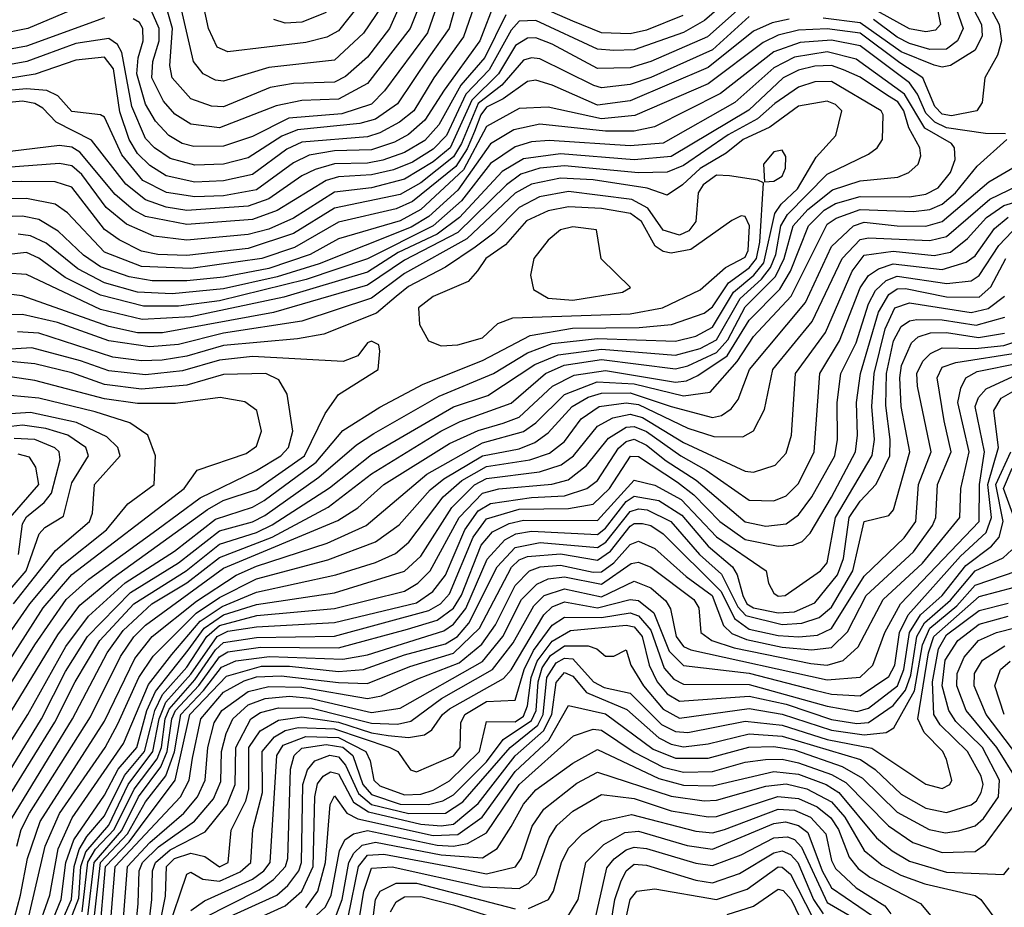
# Model space of a CAD drawing. Extents: x 501367 to 657802, y 482273 to 547541.
# Tile 450 of 656: x 567408 to 569806, y 527196 to 529357. Entities that reach past the tile are written whole.
import ezdxf

# ---------------------------------------------------------------- set-up
doc = ezdxf.new("R2010")
doc.units = 0

msp = doc.modelspace()

# ---------------------------------------------------------------- linework, layer by layer
at = {"layer": '0CON20XD'}
for points in [[(568400.1, 529539.9), (568308.9, 529335), (568255, 529265.5), (568201.8, 529218.2), (568175, 529204.9), (568075, 529201.2), (568018.4, 529191.6), (567905, 529144.3), (567875, 529146.4), (567825, 529164.1), (567779.3, 529215), (567774.2, 529245), (567780.2, 529335), (567745, 529461.1)], [(569651.4, 529491.4), (569705.9, 529335), (569692.4, 529305), (569665, 529285.3), (569625, 529284.1), (569575, 529299), (569545, 529313.8), (569487.3, 529357.3)], [(569622.9, 529485), (569650.7, 529345), (569638.7, 529331.3), (569615, 529326.8), (569575, 529334.3), (569497.4, 529377.4)], [(569165, 529432.6), (569075.6, 529354.4), (569024.9, 529325.1), (568905, 529283), (568855, 529281.9), (568815, 529285.1), (568665, 529354.7), (568625, 529353.2), (568605, 529330.8), (568551.8, 529235), (568495, 529175), (568447.6, 529075), (568415, 529041.1), (568365, 529009.8), (568318.7, 528991.3), (568265, 528979.2), (568185, 528974.2), (568155, 528965.3), (568035, 528892.3), (567975, 528870.3), (567815, 528858.3), (567715, 528877.6), (567685, 528893.8), (567641.2, 528931.2), (567555, 529034.4), (567535, 529046), (567505, 529050.2), (567385, 529036.1)], [(568400.4, 529439.6), (568358.8, 529335), (568255, 529201.5), (568185, 529162.8), (568095, 529160), (568032.8, 529147.2), (567895, 529093.7), (567825, 529102.4), (567786.3, 529126.3), (567758.6, 529158.6), (567729.7, 529215), (567732.2, 529255), (567747.7, 529305), (567748.1, 529335), (567722.8, 529392.8)], [(567615, 529361.2), (567425, 529292.4), (567345, 529277.3), (567255, 529282.9), (567135, 529300.5), (566985, 529305.3), (566956.1, 529316.1), (566929.8, 529335), (566919, 529355), (566903.3, 529425)], [(567615, 529414.6), (567427.8, 529335), (567355, 529320.9), (567265, 529325.9), (567135, 529346.2), (566995, 529353.5), (566965, 529370.5)], [(568527.3, 529425), (568489.4, 529315), (568417, 529215), (568368, 529135), (568333.2, 529106.8), (568285, 529081.1), (568255, 529071.2), (568095, 529058.4), (568058.8, 529041.2), (567975, 528979.5), (567905, 528964), (567835, 528961.2), (567765, 528976.9), (567725, 529001.5), (567695, 529030.9), (567674.7, 529065), (567652, 529132), (567636.7, 529236.7), (567615, 529265.6), (567545, 529258.3), (567446, 529224), (567345, 529207.9)], [(568475.8, 529414.2), (568454.2, 529335), (568405, 529265.4), (568328, 529152), (568275, 529114.5), (568236.4, 529103.6), (568085, 529088.3), (568046.6, 529073.4), (567965, 529020.5), (567905, 529004.7), (567835, 529002.5), (567775, 529018.8), (567736.2, 529045), (567715, 529067.5), (567681.2, 529145), (567657.1, 529277.1), (567646.6, 529296.6), (567625, 529310.5), (567545, 529298.5), (567425.9, 529255), (567345, 529240.2)], [(569751.4, 529425), (569793.8, 529345), (569799, 529305), (569789.5, 529270.5), (569758.4, 529215), (569751.7, 529155), (569739.4, 529135), (569677.2, 529122.8), (569655, 529126.5), (569636.9, 529145), (569607.6, 529215), (569551.4, 529251.4), (569455, 529323.8), (569375, 529334.3), (569305, 529330.9), (569255, 529319.2), (569218.9, 529301.1), (569085, 529200.5), (568906.3, 529123.7), (568825, 529115.1), (568695, 529143.9), (568625, 529140.8), (568545, 529096.5), (568488.8, 528991.2), (568385, 528894.8), (568335, 528867.4), (568185, 528823.4), (568115.3, 528784.7), (568015, 528751.3), (567905, 528729.6), (567815, 528720.6), (567730.8, 528720.8), (567675, 528730.7), (567605.4, 528755.4), (567563.5, 528783.5), (567502, 528842), (567455, 528870.2), (567415, 528878.3), (567365, 528876.9)], [(568436, 529425), (568401.5, 529325), (568296.8, 529183.2), (568265, 529151.2), (568192.6, 529127.4), (568063.4, 529116.6), (567975, 529072.1), (567905, 529048.8), (567832.2, 529047.8), (567804.1, 529055), (567771.5, 529075), (567739.4, 529109.4), (567715, 529150.7), (567693.6, 529225), (567696.5, 529263.5), (567708.8, 529305), (567708.5, 529335), (567700, 529350), (567685, 529358.4)], [(568260.5, 529425), (568185, 529329.5), (568156.2, 529313.8), (568105, 529300.8), (567915, 529278.4), (567889.6, 529289.6), (567868, 529335), (567851.2, 529415)], [(569709.1, 529425), (569750.3, 529345), (569752.4, 529317.6), (569735, 529282.3), (569674.7, 529245.3), (569655, 529241.4), (569635, 529245.8), (569555, 529278.6), (569455, 529349.3), (569365, 529360)], [(568567.3, 529405), (568528.8, 529305), (568441.8, 529185), (568395, 529112.4), (568355, 529077.2), (568321.4, 529058.6), (568265, 529039.5), (568175, 529037.5), (568113.5, 529026.5), (568075, 529008.5), (567985, 528942.5), (567905, 528928.1), (567835, 528925.1), (567765.8, 528935.8), (567708.4, 528965), (567657.4, 529027.4), (567615, 529119.3), (567605, 529125.3), (567535, 529133.1), (567501.3, 529171.3), (567474.5, 529184.5), (567425, 529188.5), (567325, 529179.1)], [(569185, 529405.5), (569083, 529315), (568945, 529254.7), (568895, 529239.4), (568815, 529238), (568705, 529297.1), (568665, 529312.4), (568645, 529311.8), (568615.8, 529294.2), (568574.2, 529225), (568509.1, 529160.9), (568456.4, 529045), (568415, 529010.3), (568345, 528968.2), (568265, 528947.7), (568175, 528936.6), (568075, 528873.1), (568015, 528846.5), (567965, 528833.9), (567815, 528820.3), (567735, 528829.8), (567668.8, 528858.8), (567619.1, 528899.1), (567559.6, 528979.6), (567535, 529000.5), (567505, 529006.2), (567375, 528996.8)], [(568290.3, 529389.7), (568245.8, 529324.2), (568175, 529257.9), (568015, 529240.1), (567905, 529207.1), (567885, 529209.1), (567855.1, 529225.1), (567831.9, 529255), (567797.4, 529402.6)], [(569023.4, 529366.6), (568935, 529331.1), (568895, 529322.5), (568825, 529324.5), (568755, 529353.4), (568655, 529397)], [(568591.8, 529368.2), (568540.9, 529265), (568482.5, 529197.5), (568428.9, 529101.1), (568395, 529062.9), (568345, 529033.2), (568292.4, 529015), (568255, 529007.6), (568175, 529005.6), (568128, 528992), (568095, 528976.2), (568015, 528920.4), (567965, 528902.9), (567815, 528892.4), (567765, 528900.3), (567715, 528917.8), (567666.6, 528956.6), (567583.4, 529063.4), (567497, 529107), (567465, 529141.1), (567445, 529152.7), (567415, 529158), (567325, 529149.7)], [(569185, 529364.3), (569095, 529283.4), (568945, 529216.1), (568895, 529198.8), (568825, 529190.7), (568806.2, 529196.2), (568675, 529261.5), (568655, 529264.1), (568635, 529257.8), (568582.4, 529197.6), (568525, 529152.3), (568484.5, 529055), (568465, 529022.8), (568385, 528959.5), (568335, 528931.5), (568175, 528898.2), (568075, 528835.8), (567965, 528799.3), (567815, 528782.7), (567745, 528784.9), (567705, 528793.3), (567650.4, 528820.4), (567615, 528845.7), (567535, 528948.6), (567495, 528962), (567412.6, 528962.6), (567345, 528961.2)], [(568155, 529373.9), (568095, 529350.5), (568055, 529348.3), (568027.5, 529357.5)], [(569281.8, 529358.2), (569241, 529349), (569195, 529328.6), (569085, 529240), (568895, 529159.3), (568815, 529148.4), (568705, 529197.6), (568665, 529209.8), (568645, 529206.4), (568585.9, 529164.1), (568545, 529143.7), (568531.3, 529125), (568515.8, 529084.2), (568498.1, 529041.9), (568470.4, 528999.6), (568365, 528914.3), (568325, 528896.2), (568185, 528863.9), (568077.9, 528802.1), (567998.2, 528775), (567825, 528751.2), (567705, 528756.1), (567615, 528790.6), (567525, 528886.3), (567495, 528907.2), (567425, 528921.5), (567305, 528918.8)], [(569808.7, 529078.7), (569760.2, 529079.8), (569665, 529093.5), (569636.9, 529106.9), (569615, 529129.2), (569595, 529175.1), (569575, 529202.6), (569455, 529293.3), (569385, 529306.7), (569309, 529301), (569245, 529278.3), (569115, 529176.6), (568954.2, 529095.8), (568904.4, 529085.6), (568835, 529085.4), (568675, 529102), (568611.4, 529088.6), (568555, 529054.1), (568475, 528941.9), (568405, 528877.7), (568361.4, 528851.4), (568137.4, 528762.6), (568035, 528730.3), (567905, 528701.3), (567779.3, 528689.3), (567695, 528693.5), (567615, 528715.9), (567550.2, 528750.2), (567472.8, 528812.8), (567435, 528830.7), (567405, 528834.7)], [(567401, 527345), (567411.9, 527385), (567432.2, 527425), (567580.8, 527659.2), (567653.9, 527806.1), (567686, 527854), (567715, 527882.9), (567905, 528021.6), (568182.8, 528137.2), (568231.4, 528168.6), (568295.2, 528225), (568455.3, 528324.7), (568525, 528356.9), (568585.5, 528374.5), (568625, 528389.2), (568705.7, 528464.3), (568758.4, 528491.6), (568835, 528503), (569005.6, 528474.4), (569032.3, 528477.7), (569059.7, 528490.3), (569131.5, 528538.5), (569185, 528625.4), (569259.1, 528700.9), (569285.2, 528744.8), (569328.9, 528855), (569367.3, 528892.7), (569395, 528908.8), (569455, 528926.1), (569575, 528925.3), (569615, 528932.1), (569645, 528947.1), (569674.9, 528985), (569686.3, 529016.3), (569684.4, 529045), (569677.1, 529055), (569612.2, 529092.2), (569563, 529175), (569445, 529260.8), (569375, 529278.1), (569295, 529265.6), (569245, 529239.3), (569149.5, 529155), (568975, 529056.4), (568895, 529049.2), (568697.6, 529062.4), (568655, 529059.1), (568615, 529047.5), (568555, 529006.5), (568484, 528916), (568415.3, 528855), (568255, 528774.3), (568105.8, 528724.2), (567895, 528671.9), (567795, 528659.5), (567709.5, 528659.5), (567605, 528686), (567519.3, 528729.3), (567455, 528776.1), (567425, 528789.6), (567330.4, 528779.6)], [(567388.5, 527411.5), (567536.9, 527655), (567621.1, 527815), (567660.4, 527869.6), (567730, 527935), (567815, 527985.8), (567895, 528047.5), (568023.5, 528096.6), (568159.9, 528170.1), (568265, 528251.4), (568434.1, 528355), (568481.3, 528378.7), (568605, 528423.5), (568688.9, 528495), (568734.2, 528515.8), (568825, 528529.1), (569005, 528506.4), (569035, 528513.9), (569105, 528546.6), (569132.5, 528577.5), (569175, 528657.5), (569248.6, 528731.4), (569269.7, 528775), (569291.9, 528855), (569327.5, 528895), (569387.5, 528942.5), (569455, 528964.7), (569546.4, 528973.6), (569573.6, 528985), (569596.1, 529005), (569602.9, 529025), (569600, 529045), (569573.5, 529093.5), (569561.2, 529135), (569546.4, 529156.4), (569521.9, 529171.9), (569455, 529216.4), (569414.8, 529234.8), (569385, 529245.1), (569345, 529243.6), (569305, 529233.8), (569267.8, 529215), (569183.9, 529136.1), (568995, 529024), (568905, 529015.9), (568725, 529030.3), (568635, 529017.9), (568583.2, 528986.8), (568479.6, 528875), (568425.3, 528834.7), (568330.1, 528789.9), (568255, 528742.2), (568051.2, 528681.2), (567825, 528632.9), (567706.6, 528626.6), (567605, 528651), (567425, 528736.3), (567375, 528739.5)], [(567375.5, 527455), (567493.6, 527646.4), (567543.4, 527745), (567603.1, 527845), (567686.6, 527935), (567813.8, 528015), (567895, 528079.8), (567985, 528108.5), (568023.1, 528126.9), (568162.6, 528217.4), (568265, 528298.1), (568464.4, 528414.4), (568548, 528442), (568662.9, 528517.1), (568719.3, 528540.7), (568825, 528554.3), (569005, 528540.3), (569065, 528556.3), (569105, 528577.6), (569162.4, 528677.6), (569215, 528725.1), (569236.5, 528753.5), (569249.4, 528785), (569262, 528855), (569277.9, 528882.1), (569375, 528980.8), (569475, 529029), (569496.5, 529045), (569509.7, 529065), (569511.4, 529125), (569506.3, 529135), (569385, 529205.8), (569345, 529205.1), (569305, 529192.2), (569247, 529153), (569204.8, 529115.2), (569133.9, 529076.1), (569025, 529001.5), (568985, 528985.3), (568915, 528983.9), (568735, 529000.9), (568674.8, 528995.2), (568629, 528981), (568593.6, 528955), (568475, 528838.6), (568345, 528771), (568255, 528710.2), (568026.3, 528643.7), (567756, 528594), (567695, 528594.6), (567625, 528610.1), (567414.3, 528684.3), (567355, 528691.7)], [(567341.2, 527458.8), (567461.7, 527655), (567520, 527770), (567573.7, 527855), (567678.1, 527961.9), (567795, 528034.4), (567895, 528112.6), (567975, 528134.3), (568005, 528149.5), (568136.9, 528243.1), (568228.6, 528321.4), (568270.5, 528349.5), (568429.6, 528440.4), (568562.1, 528495), (568644.5, 528545.5), (568705, 528568.1), (568815, 528580.3), (569005, 528574.2), (569055, 528586.1), (569095, 528608.3), (569146.7, 528693.3), (569196.1, 528735), (569220.3, 528765), (569246.8, 528885), (569262.4, 528907.6), (569302.7, 528945), (569348, 529022), (569395.6, 529074.4), (569410.7, 529135), (569395, 529150.6), (569375, 529158.4), (569305, 529146.1), (569235.4, 529094.7), (569170.4, 529065), (569128.6, 529031.4), (569065, 528994.4), (569022.5, 528955), (568985, 528929.7), (568936.2, 528946.2), (568805, 528966.7), (568725, 528970.5), (568655, 528956.5), (568615, 528934.1), (568497.2, 528822.8), (568345, 528738.4), (568265, 528679), (568095, 528622.9), (567905, 528593.7), (567795, 528565.9), (567725, 528559.9), (567625, 528575.1), (567500.7, 528619.3), (567415, 528639), (567345, 528638.5)], [(567380.9, 527115), (567409.9, 527225), (567427.1, 527315), (567457.8, 527405), (567615, 527649.2), (567688.6, 527801.4), (567731.1, 527855), (567838.5, 527941.5), (567935.5, 528004.5), (567985, 528026.7), (568157.3, 528082.7), (568252, 528125), (568399.7, 528250.3), (568535, 528326.4), (568635, 528353.9), (568664.8, 528375.2), (568735, 528444.1), (568814.8, 528475.2), (568905, 528470.4), (569025, 528440.6), (569089.8, 528450.2), (569155.6, 528524.4), (569195, 528585.1), (569286.7, 528683.3), (569375, 528858.5), (569396.8, 528873.2), (569455, 528894.6), (569585, 528889.5), (569625, 528894.5), (569655, 528907.2), (569687.3, 528935), (569739.9, 529000.1), (569811.9, 529065)], [(567419.1, 527125), (567470.2, 527345), (567505, 527424.2), (567616.1, 527585), (567647.7, 527642.3), (567698.8, 527755), (567733.1, 527806.9), (567838.3, 527911.7), (567895, 527950.4), (567985, 527995.4), (568158.4, 528041.6), (568275, 528085.4), (568332.7, 528127.3), (568407.6, 528212.4), (568440.8, 528239.2), (568535, 528294.6), (568625, 528312.3), (568662.8, 528327.2), (568695, 528350.7), (568753.4, 528415), (568792.6, 528437.4), (568825, 528447.7), (568895, 528447.9), (568995, 528415.1), (569095, 528387.9), (569117.1, 528392.9), (569140.8, 528409.2), (569157.6, 528432.4), (569185.4, 528505), (569321.5, 528668.5), (569385, 528804.5), (569438.6, 528855), (569465, 528864), (569545, 528854.5), (569615, 528853.9), (569655, 528865.5), (569768, 528962), (569905, 529041.7)], [(569221.7, 528961.7), (569245, 528963.6), (569265, 528975.5), (569272.9, 528995), (569274, 529024), (569265, 529039.4), (569244.4, 529035), (569220, 529005), (569221.7, 528961.7)], [(567341.5, 527528.5), (567428.4, 527665), (567520.8, 527830.8), (567575.6, 527904.4), (567665, 527985.6), (567785, 528062.7), (567885, 528140.9), (567975, 528169.8), (568003.6, 528186.4), (568130.4, 528279.6), (568195, 528356.2), (568285, 528413), (568390.8, 528469.2), (568535, 528526.7), (568651.8, 528588.2), (568754.4, 528605.6), (568917, 528607), (568995.3, 528614.7), (569075, 528641.9), (569095, 528657.4), (569134.3, 528715.7), (569185, 528752.6), (569202.8, 528775), (569210.5, 528815), (569219.3, 528959.3), (569206.2, 528966.2), (569136.5, 528976.5), (569105, 528978), (569072.9, 528955), (569060.3, 528935), (569054.6, 528865), (569037.6, 528842.4), (569015, 528832), (568975, 528843.9), (568938.2, 528898.2), (568899.3, 528919.3), (568745, 528938.4), (568674.3, 528925.7), (568625, 528899.8), (568563, 528837), (568517.4, 528802.6), (568445.6, 528754.4), (568355, 528707.1), (568325, 528682.4), (568277.6, 528642.4), (568148.7, 528591.3), (568085, 528579.7), (567905, 528563.4), (567815, 528537.4), (567755, 528528), (567705, 528526.3), (567635, 528535.5), (567455, 528593.6), (567403.1, 528596.9)], [(567448.4, 527131.6), (567481.5, 527225), (567502, 527338), (567536.2, 527413.8), (567661.4, 527595), (567721.8, 527738.2), (567778.7, 527811.3), (567847.9, 527892.1), (567901.6, 527928.4), (567985, 527963.1), (568178.5, 528005), (568274.7, 528035), (568323.2, 528056.8), (568356, 528085), (568439.9, 528195), (568484.8, 528235.2), (568545, 528268.6), (568650.8, 528285), (568698.6, 528301.4), (568735, 528329.8), (568775.9, 528385), (568819.2, 528415), (568885, 528423.6), (568915, 528419.7), (569035, 528362.1), (569098.4, 528341.6), (569169, 528341), (569195, 528355.4), (569222.3, 528407.7), (569242.2, 528505), (569338.1, 528621.9), (569411, 528775), (569455, 528821.2), (569475, 528825.9), (569625, 528819.2), (569665, 528829.1), (569770.4, 528919.6), (569932.1, 528997.9)], [(569195.3, 528255.3), (569247.9, 528272.1), (569275, 528301.2), (569287.4, 528345), (569297.3, 528495), (569370.5, 528595), (569435.6, 528744.4), (569465, 528783.1), (569535, 528793.2), (569635, 528782.6), (569675, 528791.1), (569716.4, 528823.6), (569763, 528875), (569805, 528904.7), (569928.3, 528941.8)], [(568435, 528562.7), (568475, 528564.8), (568535, 528581.9), (568573, 528617), (568609.5, 528630.5), (568895, 528640.9), (568973.8, 528655), (569065, 528699), (569127, 528753), (569175, 528778.5), (569182.3, 528795), (569185.4, 528855), (569175, 528877.5), (569165, 528879), (569142.2, 528867.8), (569042.7, 528797.3), (568995, 528787.9), (568975, 528792), (568955.6, 528805.6), (568922.3, 528865), (568895.6, 528885), (568825, 528896.9), (568745, 528900.9), (568695, 528891.4), (568642.7, 528867.3), (568591.2, 528808.8), (568543.1, 528775), (568523.2, 528745), (568500.4, 528719.6), (568415, 528683), (568379.1, 528655), (568382.1, 528615), (568403.5, 528575), (568435, 528562.7)], [(567727, 527633), (567737.1, 527675), (567756.4, 527713.6), (567815, 527780.1), (567864, 527855), (567895, 527882.2), (567985.9, 527905.9), (568175, 527923.1), (568345, 527965.3), (568377.8, 527985), (568407.8, 528015), (568478.2, 528145), (568535, 528204.4), (568575.3, 528214.7), (568704.4, 528225.6), (568743.7, 528236.3), (568788.4, 528271.6), (568842.1, 528337.9), (568885, 528364.3), (568905, 528366.3), (568935, 528354.1), (569018.6, 528295), (569080, 528260), (569185, 528186.9), (569245, 528185.5), (569275, 528197.2), (569305, 528227.2), (569342.8, 528305), (569357.1, 528495), (569404.8, 528575.2), (569455, 528704.3), (569475, 528734.2), (569499.6, 528750.4), (569535, 528762.1), (569655, 528748.2), (569713.5, 528766.5), (569735, 528781.6), (569782, 528848), (569815, 528876.1)], [(568755, 528674.1), (568876.4, 528693.6), (568895.6, 528705), (568824.6, 528774.6), (568813.3, 528845), (568755, 528852.7), (568725, 528845.3), (568695, 528819.6), (568660.7, 528775), (568652.3, 528735), (568659.5, 528699.5), (568695, 528679), (568755, 528674.1)], [(569745, 528733.6), (569792.9, 528807.1), (569825, 528841)], [(567560.6, 527185), (567574.4, 527305.6), (567592.7, 527337.3), (567638.6, 527385), (567686.7, 527483.3), (567742.7, 527557.3), (567753.7, 527585), (567762.9, 527655), (567772, 527678), (567835, 527749.5), (567885, 527823), (567905, 527840.6), (567985, 527852.8), (568175, 527856), (568405, 527918.4), (568433.4, 527935), (568455, 527959.3), (568513, 528097), (568545, 528141.5), (568625, 528164.8), (568745, 528166.8), (568805, 528177.4), (568844.5, 528215), (568896, 528294), (568915, 528293.3), (569010.5, 528230.5), (569050.2, 528200.2), (569113, 528135), (569175, 528091), (569255, 528075.3), (569292.2, 528077.8), (569313.7, 528086.3), (569333, 528107), (569385, 528194.1), (569443.5, 528305), (569448.7, 528345), (569446.4, 528425), (569455.8, 528495), (569499.5, 528645), (569525, 528688), (569545, 528701.1), (569565, 528702.5), (569665, 528682), (569745, 528680.8), (569773.5, 528706.5), (569809.8, 528775)], [(567508.4, 527105), (567552.2, 527217.8), (567556.9, 527295), (567569.5, 527330.5), (567625, 527395.6), (567672.5, 527495), (567732.8, 527575), (567747.7, 527655), (567764.5, 527695.5), (567825, 527763.6), (567889, 527855), (567915, 527867.9), (567985, 527878.9), (568175, 527889.4), (568375, 527937.3), (568414.6, 527965), (568445, 528004.2), (568492.7, 528115), (568525, 528160.8), (568555, 528179), (568655, 528193.6), (568735, 528197.5), (568789.1, 528215), (568815.4, 528235), (568866.3, 528313.7), (568885, 528329.5), (568905, 528335.1), (568935, 528321.2), (568982.5, 528282.5), (569055.7, 528235.7), (569175, 528134.2), (569225, 528123.7), (569275, 528129.1), (569305, 528151.6), (569337.4, 528195), (569393, 528295), (569400.2, 528335), (569399.3, 528425), (569408.2, 528495), (569445, 528570.3), (569474.9, 528665), (569492.5, 528697.5), (569518.3, 528721.7), (569545, 528732.7), (569665.9, 528714.1), (569725, 528720.7), (569745, 528733.6)], [(567574.6, 527175.4), (567589.4, 527305), (567656.9, 527383.1), (567697.3, 527465), (567752.3, 527537.7), (567767.7, 527575), (567778.7, 527655), (567788, 527675), (567844.5, 527735.5), (567895, 527805.7), (567915, 527817.5), (567995, 527829), (568185, 527827.6), (568353, 527873), (568424.9, 527895.1), (568465, 527924.3), (568484.1, 527955.9), (568532.4, 528077.6), (568559.8, 528110.2), (568599.9, 528130.1), (568635, 528138.1), (568815, 528137.6), (568905, 528235.5), (568955, 528223.3), (569019, 528189), (569105, 528097.8), (569226.4, 528015), (569231.8, 527985), (569245, 527960.6), (569255, 527953.6), (569272, 527955), (569358.3, 528015), (569375, 528034.7), (569394.9, 528145), (569484.3, 528295.7), (569489.7, 528335), (569483.7, 528415), (569489, 528495), (569515.6, 528604.4), (569539.3, 528655), (569575, 528667.1), (569725, 528643.9), (569766.7, 528653.3), (569806.7, 528683.3)], [(567588.8, 527161.2), (567604.7, 527305), (567670.8, 527375), (567715, 527452.6), (567763.9, 527516.1), (567785.6, 527574.4), (567800.9, 527665), (567856.3, 527723.7), (567899.6, 527780.4), (567934.5, 527795.5), (568016.5, 527806.5), (568195, 527799.6), (568255, 527810.8), (568441.3, 527868.7), (568465, 527884.9), (568495, 527923.1), (568546.4, 528043.6), (568589.6, 528090.4), (568616.7, 528105), (568655, 528111.6), (568815, 528103), (568835, 528119), (568885, 528183.8), (568905, 528196.5), (568965, 528186.2), (569020.8, 528150.8), (569085, 528075.1), (569144.3, 528024.3), (569155.6, 528005), (569169.3, 527955), (569179.1, 527935), (569195.1, 527925.1), (569255, 527913), (569295, 527915.4), (569345, 527937.4), (569399.8, 528005), (569414.6, 528045), (569428.6, 528145), (569455, 528184.9), (569494.2, 528225.8), (569526.9, 528295), (569528.3, 528335), (569517.2, 528417.2), (569519.3, 528495), (569535.8, 528575), (569555, 528609.4), (569575, 528623.2), (569592.9, 528627.1), (569654.4, 528625.6), (569737.1, 528612.9), (569807.2, 528632.8)], [(567601.5, 527115), (567617.1, 527295), (567675.1, 527354.9), (567702.5, 527392.5), (567787.2, 527505), (567822.8, 527665), (567911.7, 527758.3), (567997, 527783), (568065, 527782.8), (568185, 527770.1), (568245.2, 527774.8), (568345, 527810.2), (568445, 527837), (568474.1, 527855), (568502.3, 527887.7), (568571.3, 528025), (568615, 528071.8), (568675.8, 528084.2), (568815, 528071.7), (568835.3, 528084.7), (568895, 528159.7), (568915, 528166), (568936.4, 528163.6), (568993.9, 528135), (569063.7, 528055), (569117, 528007), (569157.3, 527927.3), (569176.3, 527906.3), (569265, 527884.1), (569312.8, 527887.2), (569355, 527901.5), (569385, 527926.2), (569437.2, 528015), (569464.5, 528135), (569525, 528150), (569536.3, 528163.7), (569576.2, 528305), (569554.5, 528415), (569551.8, 528485), (569555.7, 528515), (569579.6, 528570.4), (569596.2, 528585), (569625.9, 528594.1), (569665, 528595.1), (569743.3, 528583.3), (569806.6, 528593.4)], [(567315, 527555.6), (567501.1, 527858.9), (567555, 527931.3), (567635, 527997.8), (567865.4, 528164.6), (567904.2, 528185.8), (567985, 528213.1), (568102.2, 528295), (568151.9, 528398.2), (568185, 528444.5), (568281.4, 528505), (568285, 528550), (568282.5, 528565), (568265, 528574.4), (568255, 528570), (568231.9, 528538.1), (568195.7, 528524.3), (567975, 528537.1), (567895, 528528.1), (567805, 528501.9), (567715, 528491.9), (567625, 528501.6), (567556.4, 528526.4), (567437.9, 528557.9), (567345, 528552.2)], [(567624.2, 527095), (567641, 527295), (567799.8, 527465), (567820.8, 527505), (567829.2, 527559.2), (567849.2, 527655), (567905, 527719.2), (567955, 527747.5), (567985, 527756.9), (568045, 527759.7), (568185, 527742.9), (568255, 527740.8), (568358, 527782), (568465, 527814.8), (568527.9, 527875), (568606.3, 528023.7), (568625, 528041.4), (568645, 528049.9), (568725, 528056.4), (568815, 528041.1), (568847.1, 528062.9), (568895, 528123.4), (568905, 528130.1), (568925, 528130.4), (568945, 528125.1), (568975.4, 528105), (569116.4, 527965), (569149.1, 527899.1), (569185, 527873.3), (569255, 527857.6), (569305.5, 527854.5), (569351.5, 527858.5), (569385, 527874.6), (569465, 528002.2), (569562, 528095), (569590.8, 528135), (569597, 528225), (569628.2, 528305), (569594.7, 528464.7), (569593.1, 528495), (569607.4, 528525), (569626.1, 528543.9), (569655, 528557.7), (569735, 528555.9), (569805, 528563.4), (569865, 528583.4)], [(567655.7, 527095), (567670.8, 527295), (567725, 527353.7), (567808.4, 527425), (567841.1, 527465), (567859.7, 527505), (567866.8, 527585), (567882.2, 527645), (567900.8, 527675), (567965, 527721.5), (568015, 527733.6), (568095, 527732.1), (568255, 527704.4), (568289.7, 527710.3), (568377.7, 527752.3), (568478.9, 527791.1), (568533.9, 527836.1), (568566.7, 527883.3), (568615, 527979.4), (568650, 528015), (568675.6, 528024.4), (568725, 528029.1), (568805, 528011.7), (568825, 528012.9), (568855.3, 528034.7), (568895, 528079.2), (568915, 528086.9), (568955, 528069.5), (569031.5, 528001.5), (569094.7, 527955), (569122.2, 527882.2), (569142.3, 527862.3), (569178.1, 527848.1), (569265, 527829), (569337.7, 527822.3), (569385, 527828.4), (569423.9, 527866.1), (569469.8, 527955), (569585, 528061.4), (569630.9, 528125), (569638.9, 528145), (569643.1, 528225), (569676.2, 528305), (569659.6, 528380.4), (569642.6, 528485), (569655, 528510.4), (569687.9, 528522.1), (569843.2, 528546.8)], [(567276.4, 527565), (567445.2, 527834.8), (567521.6, 527945), (567576.3, 527995), (567742.4, 528115), (567847.5, 528192.5), (567985, 528259.2), (568044.1, 528295), (568062.8, 528315), (568073.8, 528355), (568059.5, 528445), (568039.7, 528479.7), (568007.5, 528495), (567905, 528493.2), (567815, 528466.8), (567705, 528457.2), (567615, 528468.8), (567535, 528496.6), (567445, 528518.6), (567385, 528524.4)], [(567696.7, 527205), (567699.5, 527285), (567707.1, 527305), (567746.7, 527343.3), (567834.3, 527405.7), (567880.4, 527459.6), (567898.2, 527501.8), (567900, 527575), (567911.1, 527618.9), (567927.3, 527655), (567965, 527688.5), (568005.9, 527704.1), (568065, 527709.6), (568115, 527705.3), (568265, 527670.1), (568335, 527680.6), (568535.5, 527794.5), (568584.9, 527855.1), (568630.2, 527945), (568667.6, 527982.4), (568695, 527995.4), (568735, 528000.4), (568825, 527982.3), (568897.4, 528032.6), (568915, 528035.9), (568945, 528023.6), (569050.2, 527945), (569062, 527925), (569066.8, 527865), (569093.4, 527845), (569147.8, 527827.8), (569335, 527789.5), (569375, 527785.5), (569413.3, 527796.7), (569450.4, 527829.6), (569511.4, 527945), (569606.6, 528033.4), (569697.7, 528145), (569700, 528215), (569720.2, 528305), (569693.2, 528425), (569700.1, 528459.9), (569712.7, 528485), (569740, 528500), (569845, 528521.7)], [(567235.1, 527565), (567465.5, 527925), (567535, 528005.8), (567809, 528215), (567840.1, 528259.9), (567959.5, 528300.5), (567985, 528318.8), (567996.9, 528355), (567985.5, 528405.5), (567956.2, 528426.2), (567896.7, 528436.7), (567787.7, 528422.3), (567695, 528422.6), (567615, 528433.7), (567445, 528478.6), (567385, 528487.6)], [(567698.2, 526945), (567730.3, 527215), (567731.8, 527285), (567739, 527305), (567775, 527336), (567860.2, 527379.8), (567913.8, 527446.2), (567932.8, 527495), (567934.4, 527585), (567970.9, 527655), (567995, 527670), (568038.8, 527681.2), (568120.3, 527680.3), (568265, 527643.7), (568328.3, 527641.7), (568361.1, 527648.9), (568435.7, 527704.3), (568559.7, 527775), (568610.4, 527839.6), (568660.1, 527929.9), (568685.7, 527955), (568735, 527970.8), (568825, 527952), (568905, 527989.7), (568945, 527973.4), (568982.1, 527942.1), (568992.8, 527922.8), (569007, 527855), (569025, 527831.1), (569042.4, 527822.4), (569375, 527749.3), (569455, 527756), (569485.8, 527785), (569514.7, 527865), (569553.1, 527935), (569744.7, 528135), (569745.3, 528225), (569757.8, 528305), (569735.3, 528415), (569743, 528437), (569762, 528458), (569837.4, 528492.6)], [(567740.2, 527105), (567763.3, 527223.3), (567766, 527295), (567785, 527314.4), (567825, 527328), (567859.2, 527319.2), (567895, 527294.5), (567915.9, 527305), (567923.3, 527383.3), (567959.2, 527455), (567966.6, 527483.4), (567966.4, 527585), (567994.2, 527625.8), (568038.4, 527651.6), (568095, 527659.5), (568185, 527646.6), (568265, 527620.9), (568305.7, 527614.3), (568355, 527609.5), (568394.3, 527615.7), (568412.3, 527627.7), (568437.8, 527665), (568455, 527679.3), (568586.8, 527753.2), (568605, 527773.8), (568685, 527908.2), (568705, 527927.7), (568735, 527939.6), (568815, 527924.9), (568895, 527945.3), (568915, 527942.5), (568952.9, 527912.9), (568989.6, 527819.6), (569024.8, 527784.8), (569185, 527766.2), (569345, 527724.2), (569385, 527714.6), (569455, 527710.4), (569525, 527758.1), (569539.8, 527785), (569551.1, 527865), (569572.1, 527907.9), (569699, 528051), (569762, 528108), (569775.1, 528145), (569765.7, 528225), (569791.5, 528315), (569780.3, 528405), (569798.2, 528435), (569872.4, 528477.6)], [(567335.7, 527795), (567432.7, 527935), (567511.6, 528028.4), (567619.7, 528115), (567671.6, 528178.4), (567736.1, 528225), (567739.2, 528295), (567720.3, 528345), (567676.8, 528375), (567592, 528402), (567455, 528435.1), (567385, 528441.7)], [(567392.9, 527935), (567495.4, 528064.6), (567578.7, 528135), (567585.4, 528155), (567590.1, 528225), (567653.3, 528295), (567647.5, 528315), (567620.9, 528340.9), (567546.3, 528376.3), (567435, 528400), (567349.2, 528395)], [(567470.1, 527119.9), (567509.7, 527215), (567520.6, 527305), (567540.1, 527359.9), (567615, 527469.1), (567648.1, 527531.9), (567693.3, 527585), (567718.3, 527675), (567738.8, 527721.2), (567818.2, 527821.8), (567857.6, 527875), (567905, 527908.2), (567985, 527932.7), (568175, 527961.4), (568345, 528014.4), (568385, 528051), (568460.6, 528169.4), (568515.6, 528224.4), (568545, 528239.8), (568673.8, 528256.2), (568727.2, 528272.8), (568757.2, 528295), (568815, 528367.5), (568852.4, 528387.6), (568895, 528396.2), (568925, 528388.6), (569025, 528327.7), (569175, 528257.9), (569195.3, 528255.3)], [(567354, 527935), (567423.9, 528015), (567455.9, 528105), (567469.7, 528120.3), (567515, 528148.2), (567535, 528229.4), (567575.9, 528295), (567569, 528315), (567525.7, 528345), (567471.8, 528361.8), (567415, 528369.2), (567345, 528361.1)], [(567405.2, 528055), (567415, 528129.7), (567425, 528146.1), (567468.3, 528181.7), (567485.8, 528204.2), (567507.2, 528285), (567504.4, 528304.4), (567494, 528314), (567445, 528334.3), (567395, 528337.1)], [(567767.7, 527135), (567815, 527276.7), (567825, 527281.1), (567854.4, 527264.4), (567895, 527259.7), (567945, 527282.1), (567971.4, 527305), (567976.3, 527385), (567999.8, 527475), (567998.6, 527575), (568029, 527611), (568055, 527626.2), (568086.3, 527633.7), (568175, 527630), (568309.8, 527585), (568328.8, 527575), (568342.7, 527555), (568360.2, 527530.2), (568375, 527525.5), (568465, 527564.3), (568480.9, 527585), (568482.9, 527645), (568492.6, 527665), (568545, 527696.6), (568615, 527700), (568636.5, 527775), (568659.3, 527820.7), (568705, 527882.4), (568735, 527902), (568825, 527901.1), (568895, 527912.8), (568915, 527905.8), (568945, 527870.9), (568977.8, 527777.8), (569001.6, 527751.6), (569025, 527739.2), (569185, 527738.4), (569375, 527685.1), (569447.4, 527672.6), (569475, 527680.3), (569545.9, 527735), (569561.7, 527775), (569575.4, 527864.6), (569602.2, 527907.8), (569654.7, 527955), (569712.2, 528027.8), (569774.9, 528075.1), (569793.2, 528096.8), (569803, 528135), (569785.2, 528225), (569821.5, 528305)], [(567385.5, 528145), (567454.7, 528225), (567447.4, 528267.4), (567431.8, 528291.8), (567405, 528298.6)], [(569833, 528135), (569804.4, 528215), (569825.5, 528264.5)], [(567825, 527187.8), (567858.4, 527211.6), (567975, 527264.6), (568003, 527285), (568017.9, 527305), (568034.3, 527565), (568049.6, 527590.4), (568105, 527611.4), (568185, 527609.2), (568251.4, 527575), (568262.1, 527552.1), (568270.5, 527505), (568285, 527491.6), (568345, 527469.7), (568385, 527471.2), (568415, 527481.2), (568455, 527503.6), (568528.1, 527575), (568545, 527648), (568615, 527647.7), (568635, 527661.4), (568645, 527686.6), (568653.5, 527755), (568668.1, 527795), (568705, 527843.6), (568749.8, 527869.8), (568885, 527882.8), (568905, 527878.6), (568924, 527855), (568941.5, 527785), (568960.5, 527745), (568985, 527715.4), (569015, 527697.7), (569185, 527709.9), (569275, 527690.3), (569385, 527653.3), (569447.1, 527642.9), (569475, 527646), (569535, 527687.4), (569565.3, 527724.7), (569578.7, 527761.3), (569592.9, 527855), (569611.9, 527888.1), (569675, 527943.3), (569735, 528015.1), (569803.6, 528046.4), (569824, 528066)], [(567855, 527169.1), (567991.8, 527238.2), (568026.5, 527263.5), (568055.9, 527295), (568060.9, 527315), (568067.8, 527532.2), (568076.4, 527565), (568095, 527582.9), (568155, 527592.4), (568195, 527585.8), (568219.9, 527565), (568244.3, 527495), (568265, 527470.5), (568335, 527447.1), (568403.8, 527446.2), (568438.4, 527455), (568465, 527470), (568545, 527550), (568585.5, 527604.5), (568655, 527650.5), (568666, 527675), (568671.2, 527745), (568680.8, 527779.2), (568701.2, 527808.8), (568735, 527832.3), (568792.3, 527832.3), (568813.5, 527825), (568835, 527807.5), (568855, 527807.5), (568885, 527822.5), (568896.9, 527785), (568927.7, 527735), (568975, 527678.3), (569015, 527656.4), (569185, 527680.1), (569265, 527666.3), (569385, 527627.2), (569465, 527615.7), (569518.7, 527621.3), (569537.3, 527632.7), (569587.4, 527722.6), (569606.9, 527835), (569624.8, 527875.2), (569690.3, 527929.7), (569735, 527980), (569837.6, 528015)], [(567903.9, 527166.1), (568034.3, 527225.7), (568061.1, 527248.9), (568087.8, 527285), (568094.9, 527305.1), (568098.2, 527495), (568109.2, 527530.8), (568127.4, 527552.6), (568163.7, 527566.3), (568185, 527562), (568201.7, 527541.7), (568233.2, 527473.2), (568265, 527446.1), (568355.9, 527424.1), (568445.4, 527424.6), (568487.8, 527452.2), (568602.8, 527585), (568670.4, 527639.6), (568683.1, 527665), (568692.3, 527755), (568715, 527790.7), (568735, 527802.2), (568755, 527800.6), (568805.4, 527745), (568831.3, 527731.3), (568895, 527716.9), (568971.2, 527641.2), (569005, 527623.7), (569035, 527621.1), (569175, 527648.9), (569265, 527639.2), (569375, 527604.3), (569483, 527583), (569615, 527495.2), (569655, 527485.3), (569673.2, 527495), (569677.9, 527505), (569665, 527555.6), (569656.7, 527575), (569611.1, 527621.1), (569595.3, 527655), (569621.3, 527815), (569634, 527855), (569745, 527952.1), (569873.7, 527986.3)], [(567905, 527131.5), (568055, 527199.6), (568095.7, 527235), (568122.6, 527295), (568127.3, 527465), (568133.7, 527496.3), (568147.5, 527515), (568165, 527525.5), (568185, 527520.5), (568221.4, 527451.4), (568257.9, 527427.9), (568385, 527398.5), (568435, 527393.8), (568465, 527398.6), (568525, 527448.3), (568615, 527564.2), (568684.2, 527625.8), (568704, 527665), (568715, 527743.2), (568735, 527767.4), (568755, 527758.5), (568788.9, 527718.9), (568887.2, 527677.2), (568965, 527608.4), (568995, 527592.7), (569025, 527586.6), (569085, 527593.7), (569185, 527617.8), (569265, 527612.1), (569456, 527556), (569491.6, 527531.6), (569555, 527471.1), (569615, 527437), (569665, 527426.8), (569725, 527445.5), (569738.5, 527455), (569750, 527475), (569754.2, 527495), (569749.5, 527515), (569716.2, 527575), (569650, 527640), (569634.7, 527665), (569631.2, 527745), (569645.4, 527825), (569665, 527859.5), (569745, 527918.2), (569815, 527936.1)], [(568105.4, 527194.6), (568134.4, 527235), (568152.9, 527305), (568164.3, 527445.7), (568175, 527467.6), (568205.3, 527425.3), (568231.6, 527411.6), (568415, 527370.6), (568475, 527372.7), (568534.9, 527415.1), (568615, 527526.3), (568697.1, 527602.9), (568745, 527686.8), (568835, 527666.5), (568951.1, 527581.1), (569005, 527558.5), (569085, 527559.3), (569184.1, 527585.9), (569245, 527586.9), (569295, 527579), (569411.5, 527538.5), (569460.4, 527510.4), (569545, 527427.4), (569623.3, 527385), (569662.8, 527377.2), (569695, 527382), (569735, 527394.3), (569755, 527412.1), (569791.7, 527465), (569794.5, 527505), (569752.6, 527585), (569688.2, 527648.2), (569670.6, 527675), (569654.8, 527735), (569662.2, 527797.8), (569692.6, 527845), (569745, 527884.9), (569815.2, 527904.8)], [(569837.7, 527505), (569788.1, 527585), (569712.9, 527675), (569690.4, 527735), (569691.1, 527765), (569708.5, 527805), (569743.5, 527845), (569787.3, 527865), (569835, 527877.2)], [(569885, 527502.7), (569761.9, 527665), (569732.3, 527735), (569733.8, 527765), (569752.9, 527797.1), (569807.3, 527832.7)], [(569806, 527665), (569783, 527735), (569797, 527775), (569820.4, 527795)], [(567490.3, 527115), (567534.4, 527215), (567540.7, 527295), (567553.4, 527336.6), (567571.7, 527368.3), (567615, 527418.3), (567663.5, 527516.5), (567712.5, 527575), (567727, 527633)], [(568106.4, 527153.6), (568152.8, 527197.2), (568167.1, 527225), (568187.1, 527332.9), (568199.9, 527360.1), (568220.8, 527375), (568255, 527382.4), (568425, 527347.3), (568465, 527344.8), (568498.7, 527351.3), (568545, 527377), (568625, 527495.1), (568756.9, 527613.1), (568805, 527629.5), (568825, 527627.3), (568905, 527573.2), (568975, 527536.6), (569025, 527524.9), (569095, 527526.3), (569175, 527549), (569224.6, 527555.4), (569265, 527556.4), (569305, 527547.9), (569385, 527519.2), (569419.7, 527499.7), (569524, 527394), (569583.6, 527353.6), (569655, 527329.4), (569735, 527331.7), (569760.6, 527349.4), (569836.5, 527453.5)], [(568174.8, 527165.2), (568193.7, 527215), (568209.5, 527305), (568222.1, 527327.9), (568242.6, 527347.4), (568275, 527354.1), (568435, 527323.6), (568535, 527316.4), (568571.2, 527338.8), (568605, 527392.6), (568635, 527446.7), (568665, 527482.1), (568755, 527547.1), (568815, 527579.9), (568965, 527509.1), (569025, 527493.4), (569095, 527491.5), (569245, 527526.2), (569305, 527520.1), (569372.2, 527495), (569403, 527475), (569494.8, 527365), (569533, 527333), (569575, 527308.5), (569665, 527281.1), (569804.7, 527275.3), (569818.1, 527291.9)], [(568208.5, 527171.5), (568233.1, 527295), (568255, 527323.1), (568295, 527325.2), (568465, 527293.9), (568545, 527277.4), (568615.3, 527294.7), (568629.5, 527315), (568656.6, 527393.4), (568685, 527434.8), (568765, 527497.7), (568815, 527525.1), (568995, 527466.1), (569075, 527455.3), (569105, 527456.4), (569225, 527491.1), (569275, 527496.7), (569325, 527484.3), (569385, 527452.8), (569417.7, 527415), (569464.4, 527334.4), (569508.4, 527298.4), (569554, 527274), (569612.8, 527252.8), (569735, 527224.4), (569749, 527215), (569789.8, 527159.8)], [(568229.5, 527130.5), (568246.1, 527235), (568265, 527291.4), (568315.3, 527294.7), (568535, 527245.9), (568625, 527241.8), (568646.5, 527253.5), (568665.3, 527274.7), (568698, 527365), (568716.2, 527395), (568755, 527429.7), (568825, 527470.3), (568905, 527460.4), (568995, 527431), (569085, 527415.9), (569105, 527417.2), (569254.3, 527465.7), (569305, 527460.7), (569350.4, 527440.4), (569383.5, 527413.5), (569402, 527385), (569428, 527318), (569449.9, 527289.9), (569478.9, 527268.9), (569602, 527205), (569626.9, 527175)], [(568647.2, 527192.8), (568695.7, 527215), (568708.3, 527235), (568727.5, 527305), (568745, 527340.2), (568778.6, 527375), (568825, 527405.2), (568897.9, 527422.1), (569055, 527381), (569095, 527377.3), (569124.5, 527385.5), (569255, 527434.8), (569295, 527432.4), (569333.9, 527415), (569371.4, 527375), (569385, 527309.6), (569395, 527290.2), (569445, 527243.4), (569515, 527199.7), (569529.8, 527179.8)], [(568740.6, 527169.4), (568768, 527215), (568787.3, 527305), (568831, 527349), (568882.3, 527377.7), (568915, 527381), (569033.4, 527346.6), (569095, 527337.5), (569245, 527399.7), (569273.5, 527403.5), (569305, 527395.3), (569327.6, 527377.6), (569362.2, 527285), (569385, 527243.4), (569485.4, 527175.4)], [(568804.8, 527145), (568838, 527292), (568855.8, 527314.2), (568885, 527335.5), (568905, 527342.1), (568935, 527338.6), (569055, 527303.3), (569095, 527297.6), (569165, 527323.3), (569245, 527365.1), (569277.7, 527367.7), (569295, 527360.8), (569312.3, 527342.3), (569375, 527207.7), (569465.7, 527155)], [(568842.6, 527125), (568857.6, 527215), (568871.8, 527258.2), (568885.1, 527285), (568905, 527300.5), (568935, 527298.5), (569055, 527262), (569095, 527255.5), (569161.5, 527278.5), (569245, 527328.7), (569265, 527332.9), (569285, 527324.3), (569303.1, 527305), (569341.3, 527215), (569365, 527180.3)], [(568869.8, 527100.2), (568894.9, 527215), (568910.9, 527235), (568955, 527240.8), (569105, 527214.5), (569180, 527240), (569255, 527294.1), (569265, 527293.6), (569285, 527276.3), (569339.8, 527169.8)], [(568261, 527105), (568274.5, 527215), (568286.5, 527235), (568325, 527254.9), (568375, 527254.5), (568615, 527192.4)], [(569131.4, 527178.6), (569195, 527198.8), (569255, 527239.7), (569267.1, 527237.1), (569287.2, 527215), (569318.7, 527148.7)], [(567683, 527065), (567696.7, 527205)], [(568311.2, 527185), (568325, 527209.3), (568345, 527221.3), (568385, 527221.8), (568465, 527202.2), (568644.9, 527145.1)]]:
    msp.add_lwpolyline(points, dxfattribs=at)

doc.saveas('drawing.dxf')
